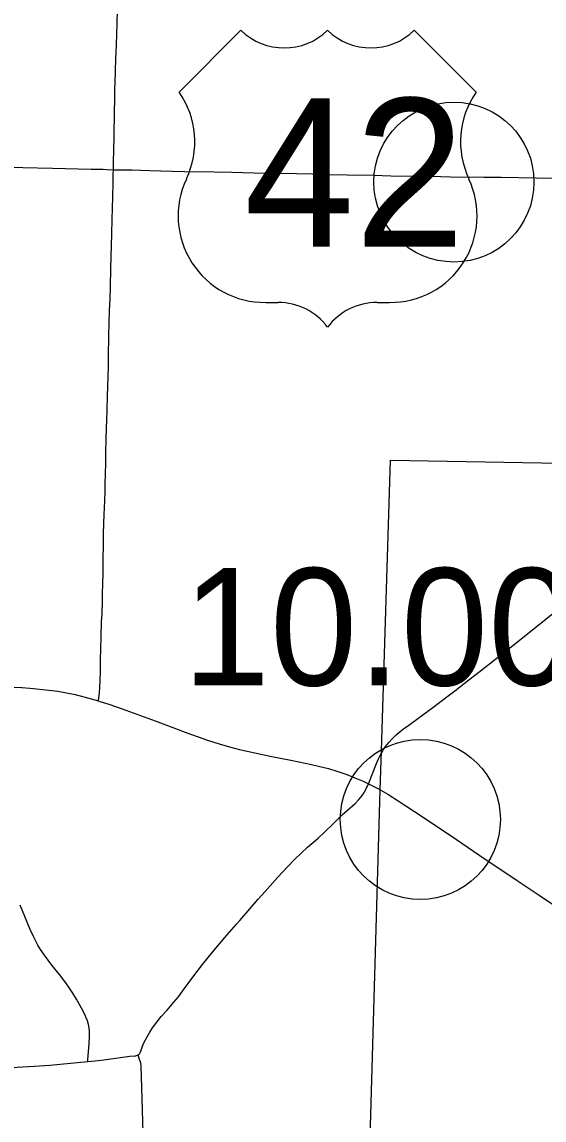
# Model space of a CAD drawing. Extents: x 1813937 to 1948437, y 826606 to 1022856.
# Drawn here: x 1885299 to 1890191, y 923462 to 933761 of the extents above; entities that cross this region are included whole.
import ezdxf

# ---------------------------------------------------------------- set-up
doc = ezdxf.new("R2010")
doc.units = 0
for name, color, linetype in [('Default', 7, 'Continuous'), ('GM_X_County_Road', 7, 'Continuous'), ('GM_X_State_Route', 7, 'Continuous'), ('GM_X_Township', 7, 'Continuous'), ('GM_X_Township_Road', 7, 'Continuous'), ('GM_X_US_Route', 7, 'Continuous'), ('GM_X_US_Shield', 7, 'Continuous')]:
    doc.layers.add(name, color=color, linetype=linetype)

msp = doc.modelspace()

# ---------------------------------------------------------------- linework, layer by layer
at = {"layer": 'Default'}
for centre in [(1889347, 932259), (1889032, 926281)]:
    msp.add_circle(centre, 750, dxfattribs=at)
at = {"layer": 'GM_X_County_Road'}
for points in [[(1888875, 927131), (1888923, 927167), (1889069, 927273), (1889149, 927330), (1889214, 927380), (1889292, 927440), (1889357, 927489), (1889486, 927590), (1889551, 927641), (1889681, 927741), (1889785, 927822), (1889927, 927933), (1890119, 928087), (1890285, 928222)], [(1888670, 926906), (1888688, 926937), (1888707, 926964), (1888738, 927003), (1888771, 927040), (1888806, 927075), (1888844, 927107), (1888875, 927131)], [(1888547, 926615), (1888621, 926805), (1888641, 926850), (1888663, 926894), (1888670, 926906)]]:
    msp.add_lwpolyline(points, dxfattribs=at)
at = {"layer": 'GM_X_State_Route'}
for points in [[(1883367, 927389), (1883416, 927389), (1883482, 927390), (1883598, 927391), (1883695, 927397), (1883781, 927403), (1883850, 927409), (1883930, 927417), (1884020, 927426), (1884138, 927439), (1884491, 927471), (1884671, 927488), (1884834, 927502), (1885047, 927517), (1885129, 927521), (1885211, 927521), (1885293, 927518), (1885299, 927518)], [(1885299, 927518), (1885408, 927510), (1885522, 927498), (1885636, 927483), (1885717, 927469), (1885798, 927452), (1885877, 927432), (1886016, 927393), (1886020, 927392), (1886114, 927363), (1886238, 927319), (1886546, 927206), (1886853, 927091), (1887038, 927025), (1887147, 926990), (1887242, 926962), (1887337, 926938), (1887481, 926906), (1887625, 926875), (1887834, 926833), (1888011, 926797), (1888091, 926779), (1888170, 926758), (1888249, 926734), (1888342, 926702), (1888419, 926673), (1888495, 926640), (1888547, 926615), (1888554, 926612), (1888627, 926574), (1888661, 926555), (1888727, 926518), (1888825, 926457), (1889058, 926304), (1889371, 926094), (1889641, 925908), (1889778, 925817), (1889941, 925708), (1890146, 925571), (1890346, 925437)]]:
    msp.add_lwpolyline(points, dxfattribs=at)
at = {"layer": 'GM_X_Township'}
msp.add_lwpolyline([(1891076, 913698), (1890078, 913562), (1889943, 913553), (1889411, 913481), (1888309, 913332), (1888362, 916340), (1888657, 926560), (1888668, 926924), (1888752, 929651), (1891412, 929604)], dxfattribs=at)
at = {"layer": 'GM_X_Township_Road'}
for points in [[(1886156, 932375), (1886156, 932384), (1886157, 932447), (1886161, 932680), (1886166, 932926), (1886168, 933024), (1886170, 933139), (1886171, 933188), (1886175, 933303), (1886179, 933411), (1886181, 933476), (1886184, 933546), (1886191, 933746), (1886196, 934008)], [(1886016, 927393), (1886019, 927423), (1886025, 927470), (1886029, 927519), (1886032, 927585), (1886034, 927667), (1886036, 927765), (1886039, 927896), (1886041, 927978), (1886041, 928043), (1886043, 928091), (1886045, 928140), (1886046, 928169), (1886049, 928215), (1886053, 928326), (1886054, 928403), (1886056, 928485), (1886058, 928600), (1886060, 928748), (1886062, 928830), (1886063, 928895), (1886064, 928961), (1886067, 929058), (1886070, 929140), (1886072, 929205), (1886074, 929271), (1886077, 929353), (1886079, 929435), (1886081, 929516), (1886084, 929630), (1886086, 929728), (1886088, 929842), (1886091, 929957), (1886093, 930022), (1886096, 930121), (1886100, 930252), (1886106, 930432), (1886108, 930531), (1886110, 930629), (1886114, 930810), (1886117, 930941), (1886120, 931056), (1886124, 931165), (1886128, 931274), (1886132, 931453), (1886138, 931662), (1886140, 931777), (1886144, 931909), (1886150, 932122), (1886152, 932253), (1886154, 932330), (1886156, 932375)], [(1888282, 926306), (1888299, 926323), (1888373, 926389), (1888421, 926432), (1888455, 926467), (1888476, 926492), (1888495, 926519), (1888520, 926561), (1888529, 926577), (1888537, 926593), (1888547, 926615)], [(1887308, 925298), (1887340, 925335), (1887437, 925447), (1887512, 925533), (1887577, 925607), (1887698, 925741), (1887788, 925837), (1887856, 925908), (1887915, 925965), (1887976, 926020), (1888075, 926107), (1888135, 926162), (1888217, 926242), (1888282, 926306)], [(1885915, 924011), (1885916, 924031), (1885927, 924178), (1885931, 924243), (1885931, 924293), (1885928, 924326), (1885923, 924359), (1885913, 924391), (1885901, 924422), (1885887, 924452), (1885857, 924510), (1885809, 924596), (1885775, 924653), (1885739, 924708), (1885701, 924762), (1885651, 924826), (1885579, 924916), (1885509, 925007), (1885472, 925061), (1885447, 925103), (1885410, 925176), (1885376, 925250), (1885280, 925477)], [(1886386, 924072), (1886392, 924076), (1886398, 924081), (1886403, 924086), (1886407, 924093), (1886413, 924108), (1886429, 924154), (1886442, 924185), (1886471, 924244), (1886496, 924287), (1886523, 924328), (1886563, 924381), (1886604, 924432), (1886658, 924494), (1886723, 924568), (1886764, 924619), (1886803, 924671), (1886901, 924803), (1886992, 924920), (1887084, 925035), (1887201, 925173), (1887308, 925298)], [(1884586, 923925), (1884986, 923943), (1885412, 923968), (1885559, 923978), (1885915, 924011)], [(1885915, 924011), (1885984, 924017), (1886065, 924027), (1886243, 924053), (1886308, 924060), (1886357, 924064), (1886365, 924065), (1886373, 924067), (1886380, 924069), (1886386, 924072)], [(1886434, 923342), (1886429, 923555), (1886419, 923867), (1886415, 923965), (1886411, 923998), (1886407, 924014), (1886401, 924030), (1886386, 924072)]]:
    msp.add_lwpolyline(points, dxfattribs=at)
at = {"layer": 'GM_X_US_Route'}
msp.add_lwpolyline([(1885174, 932399), (1885306, 932397), (1885585, 932389), (1885947, 932381), (1886058, 932379), (1886095, 932378), (1886156, 932375), (1886330, 932373), (1886494, 932368), (1886707, 932362), (1886822, 932359), (1887101, 932355), (1887265, 932351), (1887577, 932343), (1887872, 932338), (1888019, 932335), (1888167, 932331), (1888347, 932327), (1888593, 932324), (1888757, 932319), (1889135, 932313), (1889315, 932309), (1889627, 932306), (1889791, 932304), (1890119, 932300), (1890562, 932291)], dxfattribs=at)
at = {"layer": 'GM_X_US_Shield'}
for p, q in [((1887351, 933683), (1886771, 933103)), ((1889555, 933103), (1888975, 933683)), ((1887583, 931130), (1887699, 931130)), ((1888627, 931130), (1888743, 931130))]:
    msp.add_line(p, q, dxfattribs=at)
for centre, radius, start, end in [((1887757, 934097), 580, 225.573, 314.427), ((1888569, 934097), 580, 225.573, 314.427), ((1886106, 932637), 812, 334.5471, 35.0009), ((1890221, 932637), 812, 144.9991, 205.4529), ((1887574, 931942), 812, 154.8319, 270.6383), ((1888752, 931942), 812, 269.3617, 25.1681), ((1887699, 930550), 580, 36.8699, 90), ((1888627, 930550), 580, 90, 143.1301)]:
    msp.add_arc(centre, radius, start, end, dxfattribs=at)

# ---------------------------------------------------------------- texts
at = {"layer": 'Default'}
msp.add_text('10.00', height=1100, dxfattribs=at).set_placement((1886805, 927538))
at = {"layer": 'GM_X_US_Shield'}
msp.add_text('42', height=1392.2, dxfattribs=at).set_placement((1887380, 931652))

doc.saveas('drawing.dxf')
